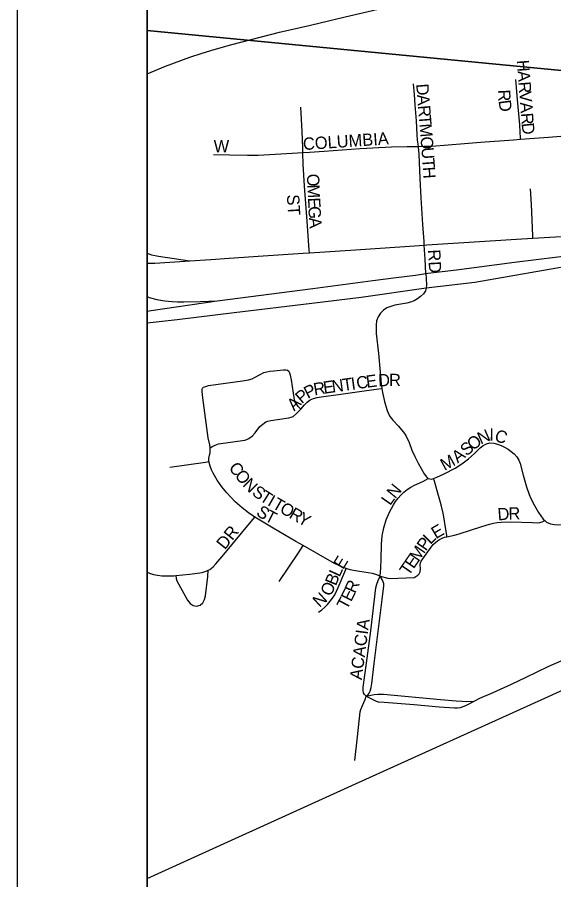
# Model space of a CAD drawing. Extents: x -209 to 4852, y 0 to 905.
# Drawn here: x 57.34 to 65.61, y 267.11 to 280.4 of the extents above; entities that cross this region are included whole.
import ezdxf

# ---------------------------------------------------------------- set-up
doc = ezdxf.new("R2010")
doc.units = 0
for name, color, linetype in [('Default', 7, 'Continuous'), ('GM_X_Airport_Location_Class_2', 7, 'Continuous'), ('GM_X_Airport_Location_Class_3', 7, 'Continuous'), ('GM_X_Corporation', 7, 'Continuous'), ('GM_X_County_Road_Text', 7, 'Continuous'), ('GM_X_County_Subdivision_Text', 7, 'Continuous'), ('GM_X_Interstate_Location', 7, 'Continuous'), ('GM_X_Minor_Lake_Text', 7, 'Continuous'), ('GM_X_Minor_River', 7, 'Continuous'), ('GM_X_Township_Text', 7, 'Continuous'), ('GM_X_US_Location', 7, 'Continuous'), ('GM_X_US_Route', 7, 'Continuous'), ('SH_Data', 7, 'Continuous')]:
    doc.layers.add(name, color=color, linetype=linetype)

msp = doc.modelspace()

# ---------------------------------------------------------------- linework, layer by layer
at = {"layer": 'Default'}
for points in [[(59.342, 338.559), (195.342, 338.559), (195.342, 202.559), (59.342, 202.559)], [(195.342, 202.559), (195.342, 338.559), (59.342, 338.559), (59.342, 202.559)]]:
    msp.add_lwpolyline(points, close=True, dxfattribs=at)
at = {"layer": 'GM_X_Airport_Location_Class_2'}
for points in [[(63.637, 276.448), (63.642, 276.366), (63.649, 276.272), (63.645, 276.223), (63.632, 276.181), (63.6, 276.134), (63.557, 276.093), (63.509, 276.058), (63.457, 276.029), (63.402, 276.007), (63.344, 275.992), (63.16, 275.959), (63.098, 275.942), (63.038, 275.918), (62.984, 275.882), (62.937, 275.836), (62.902, 275.78), (62.88, 275.718), (62.87, 275.654), (62.87, 275.59), (62.874, 275.527), (62.91, 275.218), (62.933, 274.932), (62.942, 274.818), (62.95, 274.746), (62.961, 274.678)], [(60.214, 274.7), (60.248, 274.711), (60.29, 274.722), (60.814, 274.795), (60.905, 274.811), (60.961, 274.829), (60.998, 274.848), (61.083, 274.896), (61.142, 274.922), (61.186, 274.934), (61.235, 274.943), (61.294, 274.952), (61.443, 274.968), (61.481, 274.967), (61.502, 274.959)], [(61.711, 274.361), (61.698, 274.375), (61.671, 274.402), (61.625, 274.467), (61.613, 274.503), (61.566, 274.81), (61.553, 274.883), (61.542, 274.915), (61.53, 274.935), (61.502, 274.959)], [(60.313, 273.766), (60.308, 273.81), (60.285, 273.918), (60.202, 274.532), (60.189, 274.634), (60.191, 274.665), (60.199, 274.682), (60.214, 274.7)], [(61.711, 274.361), (61.767, 274.427), (61.807, 274.469), (61.853, 274.504), (61.906, 274.525), (61.963, 274.539), (62.023, 274.55), (62.327, 274.592), (62.688, 274.642), (62.914, 274.672), (62.961, 274.678)], [(62.961, 274.678), (62.97, 274.619), (63.003, 274.478), (63.035, 274.356), (63.059, 274.296), (63.09, 274.24), (63.128, 274.188), (63.214, 274.097), (63.263, 274.044), (63.294, 274.005), (63.328, 273.952), (63.38, 273.847), (63.424, 273.731), (63.467, 273.63), (63.519, 273.529), (63.612, 273.366), (63.647, 273.319), (63.675, 273.291)], [(60.313, 273.766), (60.356, 273.789), (60.39, 273.806), (60.445, 273.824), (60.851, 273.884), (60.881, 273.893), (60.91, 273.909), (60.965, 273.948), (61.007, 273.995), (61.082, 274.092), (61.124, 274.131), (61.171, 274.163), (61.204, 274.174), (61.251, 274.183), (61.529, 274.224), (61.564, 274.235), (61.591, 274.248), (61.642, 274.288), (61.687, 274.333), (61.711, 274.361)], [(65.471, 272.645), (65.498, 272.622), (65.559, 272.596), (65.622, 272.585), (65.686, 272.581), (65.749, 272.584), (65.811, 272.595), (65.872, 272.613), (65.93, 272.638), (65.983, 272.67), (66.034, 272.709), (66.082, 272.751), (66.125, 272.799), (66.16, 272.853), (66.187, 272.911), (66.206, 272.972), (66.231, 273.095), (66.244, 273.22), (66.258, 273.405), (66.273, 273.589), (66.297, 273.836), (66.324, 274.083), (66.329, 274.189)], [(60.296, 273.554), (60.292, 273.599), (60.303, 273.65), (60.314, 273.686), (60.317, 273.717), (60.313, 273.766)], [(63.757, 273.294), (63.807, 273.312), (63.921, 273.362), (64.087, 273.45), (64.193, 273.518), (64.293, 273.594), (64.388, 273.676), (64.474, 273.764), (64.521, 273.801), (64.571, 273.828), (64.626, 273.841), (64.683, 273.838), (64.74, 273.823), (64.797, 273.8), (64.851, 273.773), (64.904, 273.742), (64.954, 273.708), (65, 273.67), (65.039, 273.627), (65.068, 273.577), (65.089, 273.522), (65.135, 273.342), (65.187, 273.162), (65.229, 273.044), (65.254, 272.986), (65.313, 272.876), (65.375, 272.769), (65.408, 272.716), (65.447, 272.665), (65.471, 272.645)], [(59.692, 273.465), (60.245, 273.546), (60.296, 273.554)], [(61.002, 272.699), (60.904, 272.764), (60.807, 272.841), (60.702, 272.935), (60.574, 273.07), (60.496, 273.165), (60.425, 273.267), (60.362, 273.372), (60.335, 273.427), (60.313, 273.483), (60.297, 273.541), (60.296, 273.554)], [(62.936, 271.789), (62.946, 271.918), (62.95, 272.052), (62.955, 272.281), (62.967, 272.408), (62.99, 272.533), (63.027, 272.655), (63.077, 272.773), (63.137, 272.885), (63.172, 272.939), (63.211, 272.99), (63.253, 273.038), (63.3, 273.083), (63.35, 273.123), (63.405, 273.157), (63.462, 273.187), (63.593, 273.246), (63.675, 273.291)], [(63.675, 273.291), (63.7, 273.285), (63.728, 273.284), (63.757, 273.294)], [(63.962, 272.396), (63.959, 272.42), (63.936, 272.566), (63.92, 272.671), (63.906, 272.757), (63.873, 272.886), (63.811, 273.103), (63.77, 273.251), (63.757, 273.294)], [(60.285, 271.88), (60.31, 271.893), (60.361, 271.934), (60.404, 271.98), (60.525, 272.121), (60.919, 272.598), (61.002, 272.699)], [(61.749, 272.259), (61.636, 272.324), (61.287, 272.529), (61.079, 272.648), (61.002, 272.699)], [(63.962, 272.396), (64.081, 272.422), (64.149, 272.44), (64.5, 272.554), (64.618, 272.59), (64.678, 272.605), (64.738, 272.615), (64.8, 272.621), (64.947, 272.625), (65.283, 272.614), (65.358, 272.61), (65.393, 272.617), (65.43, 272.626), (65.453, 272.636), (65.471, 272.645)], [(62.936, 271.789), (63.051, 271.756), (63.083, 271.752), (63.458, 271.77), (63.483, 271.782), (63.512, 271.803), (63.534, 271.826), (63.55, 271.857), (63.554, 271.903), (63.551, 271.962), (63.553, 271.993), (63.565, 272.018), (63.718, 272.237), (63.752, 272.278), (63.785, 272.308), (63.816, 272.332), (63.85, 272.355), (63.887, 272.374), (63.923, 272.388), (63.962, 272.396)], [(61.379, 271.705), (61.676, 272.15), (61.749, 272.259)], [(62.412, 271.908), (62.364, 271.923), (62.287, 271.956), (62.232, 271.984), (61.749, 272.259)], [(61.986, 271.232), (62.035, 271.269), (62.081, 271.31), (62.125, 271.354), (62.165, 271.401), (62.201, 271.451), (62.234, 271.503), (62.289, 271.613), (62.391, 271.857), (62.412, 271.908)], [(62.936, 271.789), (62.869, 271.814), (62.815, 271.828), (62.613, 271.859), (62.524, 271.876), (62.473, 271.888), (62.412, 271.908)], [(59.342, 271.849), (59.382, 271.833), (59.443, 271.815), (59.505, 271.803), (59.568, 271.795), (59.631, 271.791), (59.757, 271.793), (59.785, 271.796)], [(59.785, 271.796), (59.791, 271.753), (59.803, 271.717), (59.968, 271.416), (60.005, 271.369), (60.052, 271.338), (60.106, 271.328), (60.16, 271.342), (60.202, 271.377), (60.228, 271.427), (60.242, 271.486), (60.277, 271.782), (60.285, 271.88)], [(59.785, 271.796), (60.004, 271.819), (60.189, 271.846), (60.252, 271.863), (60.285, 271.88)], [(62.718, 269.942), (62.691, 269.968), (62.679, 269.991), (62.671, 270.022), (62.67, 270.077), (62.724, 270.449), (62.789, 270.948), (62.869, 271.608), (62.883, 271.665), (62.905, 271.722), (62.936, 271.789)], [(62.718, 269.942), (62.748, 269.964), (62.766, 269.988), (62.782, 270.018), (62.797, 270.073), (62.806, 270.134), (62.842, 270.443), (62.965, 271.431), (62.991, 271.637), (62.99, 271.668), (62.979, 271.701), (62.968, 271.728), (62.936, 271.789)], [(64.384, 269.865), (64.471, 269.908), (64.676, 269.996), (64.959, 270.126), (65.183, 270.235), (65.52, 270.395), (65.723, 270.483)], [(62.543, 268.947), (62.585, 269.314), (62.627, 269.697), (62.638, 269.736), (62.66, 269.794), (62.683, 269.844), (62.701, 269.89), (62.718, 269.942)], [(62.718, 269.942), (62.841, 269.964), (62.899, 269.971), (62.935, 269.973), (62.985, 269.971), (63.861, 269.888), (64.104, 269.87), (64.197, 269.862), (64.268, 269.86), (64.384, 269.865)], [(62.718, 269.942), (62.819, 269.888), (62.87, 269.864), (62.904, 269.855), (62.995, 269.846), (63.459, 269.814), (63.841, 269.777), (64.077, 269.76), (64.125, 269.761), (64.17, 269.768), (64.213, 269.78), (64.252, 269.796), (64.297, 269.819), (64.384, 269.865)]]:
    msp.add_lwpolyline(points, dxfattribs=at)
at = {"layer": 'GM_X_Corporation'}
for points in [[(59.342, 276.76), (59.413, 276.738), (59.517, 276.714), (60, 276.643), (60.325, 276.667), (60.606, 276.685), (61.131, 276.72), (61.75, 276.762), (61.844, 276.769), (62.556, 276.816), (63.237, 276.86), (63.613, 276.886), (63.651, 276.888), (65.033, 276.976), (65.286, 276.992), (66.244, 277.052)], [(63.181, 276.386), (63.477, 276.425), (63.637, 276.448), (63.67, 276.452), (64.108, 276.507), (65.004, 276.626), (66.006, 276.749), (66.514, 276.798), (66.654, 276.808)], [(60.424, 276.026), (61.899, 276.22), (62.823, 276.339), (63.181, 276.386)], [(59.342, 276.093), (59.373, 276.082), (59.494, 276.051), (59.617, 276.029), (59.727, 276.018), (59.812, 276.013), (59.907, 276.014), (60.16, 276.016), (60.424, 276.026)]]:
    msp.add_lwpolyline(points, dxfattribs=at)
at = {"layer": 'GM_X_County_Road_Text'}
msp.add_line((59.342, 276.611), (59.464, 276.608), dxfattribs=at)
at = {"layer": 'GM_X_County_Subdivision_Text'}
for points in [[(59.342, 276.601), (59.464, 276.608), (60, 276.643)], [(59.342, 275.87), (59.404, 275.878), (60.424, 276.026)]]:
    msp.add_lwpolyline(points, dxfattribs=at)
at = {"layer": 'GM_X_Minor_Lake_Text'}
msp.add_lwpolyline([(59.342, 300.452), (59.342, 264.57)], dxfattribs=at)
at = {"layer": 'GM_X_Minor_River'}
for points in [[(59.342, 300.415), (59.342, 280.19), (68.709, 279.29), (70.559, 299.335)], [(59.342, 280.19), (59.342, 259.84), (66.919, 259.238), (68.709, 279.29)]]:
    msp.add_lwpolyline(points, close=True, dxfattribs=at)
at = {"layer": 'GM_X_Township_Text'}
for points in [[(63.525, 278.402), (63.518, 278.441), (63.51, 278.502), (63.505, 278.583), (63.493, 278.798), (63.472, 279.045), (63.461, 279.204), (63.449, 279.371)], [(65.097, 278.511), (65.096, 278.539), (65.093, 278.628), (65.086, 278.74), (65.043, 279.186), (65.033, 279.312), (65.026, 279.438)], [(61.745, 278.306), (61.742, 278.384), (61.732, 278.634), (61.712, 279.008)], [(66.609, 278.612), (66.541, 278.612), (66.443, 278.612), (66.096, 278.588), (65.525, 278.543), (65.097, 278.511)], [(63.525, 278.402), (63.348, 278.402), (63.107, 278.397), (62.625, 278.368), (62.071, 278.33), (61.846, 278.313), (61.745, 278.306)], [(65.097, 278.511), (64.986, 278.503), (64.478, 278.466), (64.231, 278.445), (63.728, 278.407), (63.614, 278.403), (63.525, 278.402)], [(63.613, 276.886), (63.61, 276.944), (63.591, 277.203), (63.565, 277.612), (63.548, 277.911), (63.534, 278.289), (63.531, 278.345), (63.525, 278.402)], [(61.745, 278.306), (61.58, 278.296), (61.056, 278.267), (60.89, 278.264), (60.614, 278.269), (60.368, 278.274)], [(61.844, 276.769), (61.841, 276.807), (61.808, 277.254), (61.77, 277.793), (61.749, 278.134), (61.745, 278.306)], [(65.286, 276.992), (65.285, 277.031), (65.267, 277.512), (65.25, 277.753)], [(63.637, 276.448), (63.625, 276.672), (63.613, 276.886)]]:
    msp.add_lwpolyline(points, dxfattribs=at)
at = {"layer": 'GM_X_US_Location'}
msp.add_lwpolyline([(73.946, 273.569), (68.987, 271.309), (68.876, 272.394), (68.7, 273.142), (68.618, 273.458), (68.457, 273.712), (68.277, 273.959), (68.043, 274.176), (66.591, 275.291), (66.437, 276.255), (66.378, 276.672), (65.979, 276.589), (64.39, 276.312), (63.645, 276.223), (62.639, 276.082), (61.883, 275.986), (60.686, 275.843), (59.806, 275.738), (59.342, 275.685), (59.342, 264.699)], dxfattribs=at)
at = {"layer": 'GM_X_US_Route'}
for points in [[(59.342, 279.522), (59.629, 279.64), (60.001, 279.778), (60.189, 279.841), (60.375, 279.9), (60.651, 279.975), (61.385, 280.165), (61.863, 280.273), (62.396, 280.403), (63.322, 280.617), (64.404, 280.874), (64.698, 280.948), (65.565, 281.148), (66.467, 281.355), (67.426, 281.584), (68.198, 281.77), (68.654, 281.887), (69.172, 282.042), (69.427, 282.131), (70.609, 282.549), (71.257, 282.816)], [(59.342, 267.133), (62.498, 268.566), (65.471, 269.909), (69.443, 271.723), (75.905, 274.672), (78.383, 275.798), (79.456, 276.276), (79.841, 276.456), (80.577, 276.809), (81.183, 277.134), (81.667, 277.394)]]:
    msp.add_lwpolyline(points, dxfattribs=at)
at = {"layer": 'SH_Data'}
msp.add_line((57.342, 340.559), (57.342, 200.559), dxfattribs=at)

# ---------------------------------------------------------------- texts
at = {"layer": 'GM_X_Airport_Location_Class_3'}
for s, height, rotation, p in [('N', 0.189, 7.9168, (62.201, 274.615)), ('T', 0.189, 7.9501, (62.366, 274.638)), ('I', 0.189, 7.9384, (62.498, 274.656)), ('C', 0.189, 7.9172, (62.58, 274.668)), ('E', 0.189, 7.7824, (62.729, 274.688)), ('D', 0.189, 1.6178, (62.905, 274.71)), ('R', 0.189, 0.0243, (63.071, 274.715)), ('P', 0.189, 26.9926, (61.818, 274.516)), ('R', 0.189, 9.5382, (61.922, 274.571)), ('E', 0.189, 8.1146, (62.069, 274.596)), ('P', 0.189, 40.6102, (61.726, 274.435)), ('A', 0.189, 44.3972, (61.61, 274.321)), ('N', 0.189, 23.8471, (64.483, 273.813)), ('I', 0.189, 359.2571, (64.615, 273.876)), ('C', 0.189, 341.0045, (64.682, 273.878)), ('O', 0.189, 39.8923, (64.367, 273.714)), ('S', 0.189, 40.1421, (64.265, 273.628)), ('M', 0.189, 28.814, (63.926, 273.405)), ('A', 0.189, 38.5302, (64.13, 273.521)), ('C', 0.189, 308.2541, (60.591, 273.454)), ('O', 0.189, 308.2579, (60.684, 273.336)), ('N', 0.189, 315.031, (60.803, 273.187)), ('N', 0.189, 50.7121, (63.163, 272.971)), ('S', 0.189, 324.2613, (60.946, 273.048)), ('T', 0.189, 327.3423, (61.064, 272.963)), ('I', 0.189, 330.2623, (61.185, 272.886)), ('T', 0.189, 330.1467, (61.257, 272.845)), ('L', 0.189, 54.8927, (63.088, 272.865)), ('S', 0.189, 326.723, (61.01, 272.736)), ('T', 0.189, 332.9081, (61.141, 272.651)), ('O', 0.189, 330.1596, (61.373, 272.778)), ('R', 0.189, 330.1422, (61.518, 272.695)), ('D', 0.189, 4.2772, (64.749, 272.646)), ('R', 0.189, 1.6761, (64.913, 272.658)), ('Y', 0.189, 330.1443, (61.648, 272.621)), ('DR', 0.1894, 51.3366, (60.541, 272.185)), ('E', 0.189, 30.514, (63.792, 272.355)), ('L', 0.189, 44.7198, (63.707, 272.268)), ('P', 0.189, 55.5295, (63.638, 272.166)), ('M', 0.189, 55.5609, (63.525, 272.001)), ('E', 0.189, 58.4014, (62.361, 271.881)), ('E', 0.189, 55.5295, (63.449, 271.891)), ('L', 0.189, 65.1027, (62.307, 271.765)), ('T', 0.189, 55.5597, (63.374, 271.781)), ('B', 0.189, 67.4984, (62.251, 271.629)), ('O', 0.189, 62.9036, (62.168, 271.465)), ('R', 0.189, 66.223, (62.55, 271.511)), ('N', 0.189, 42.5655, (62.001, 271.295)), ('E', 0.189, 63.563, (62.487, 271.383)), ('T', 0.189, 61.9259, (62.421, 271.26)), ('ACACIA', 0.1894, 82.4753, (62.65, 270.184))]:
    msp.add_text(s, height=height, rotation=rotation, dxfattribs=at).set_placement(p)
at = {"layer": 'GM_X_Interstate_Location'}
for s, height, rotation, p in [('H', 0.189, 274.4188, (65.038, 279.731)), ('A', 0.189, 274.397, (65.05, 279.565)), ('D', 0.189, 274.682, (63.488, 279.365)), ('R', 0.189, 274.412, (65.063, 279.398)), ('A', 0.189, 274.682, (63.501, 279.199)), ('R', 0.189, 272.7205, (64.749, 279.277)), ('V', 0.189, 274.4287, (65.075, 279.249)), ('D', 0.189, 277.5728, (64.757, 279.11)), ('A', 0.189, 274.397, (65.088, 279.083)), ('R', 0.189, 274.6853, (63.515, 279.033)), ('T', 0.189, 274.6774, (63.527, 278.884)), ('R', 0.189, 274.412, (65.1, 278.916)), ('M', 0.189, 274.6865, (63.538, 278.751)), ('D', 0.189, 276.0625, (65.112, 278.761)), ('COLUMBIA', 0.1894, 3.8688, (61.751, 278.349)), ('O', 0.189, 274.6602, (63.554, 278.551)), ('W', 0.189, 0, (60.369, 278.315)), ('U', 0.189, 274.3752, (63.568, 278.386)), ('T', 0.189, 274.2394, (63.58, 278.219)), ('H', 0.189, 274.2445, (63.59, 278.086)), ('O', 0.189, 272.6234, (61.804, 277.981)), ('M', 0.189, 272.6237, (61.812, 277.815)), ('ST', 0.1894, 273.5738, (61.496, 277.661)), ('E', 0.189, 272.6285, (61.821, 277.615)), ('G', 0.189, 272.6429, (61.827, 277.482)), ('A', 0.189, 275.0403, (61.835, 277.306)), ('RD', 0.1894, 273.011, (63.671, 276.815))]:
    msp.add_text(s, height=height, rotation=rotation, dxfattribs=at).set_placement(p)

doc.saveas('drawing.dxf')
